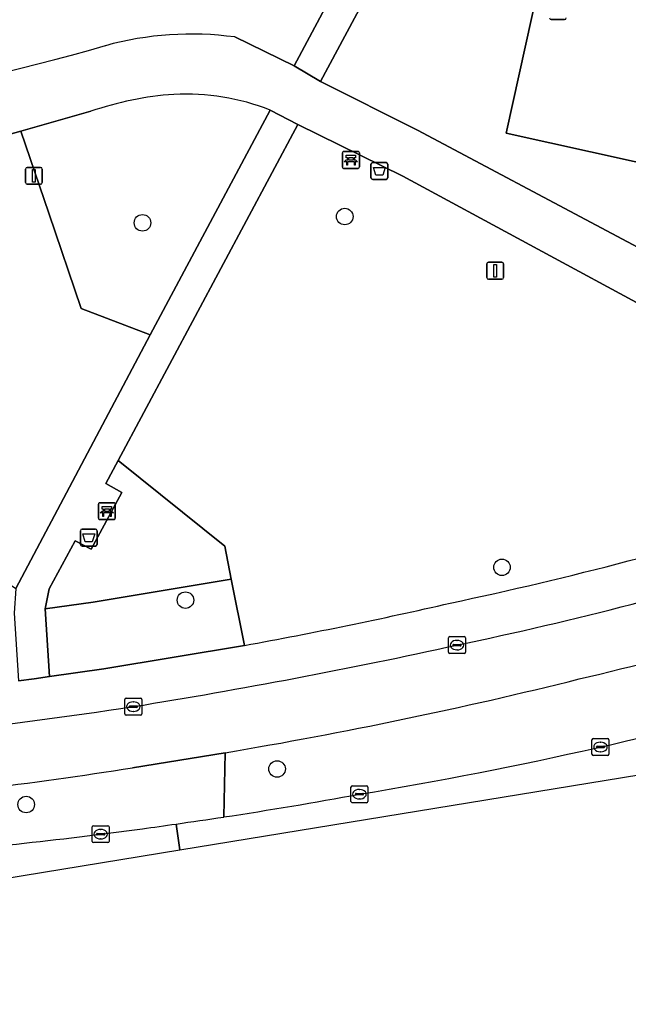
# Model space of a CAD drawing. Extents: x 160455 to 162082, y 388339 to 389736.
# Drawn here: x 161657.1 to 161693.1, y 388341.1 to 388399 of the extents above; entities that cross this region are included whole.
import ezdxf

# ---------------------------------------------------------------- set-up
doc = ezdxf.new("R2010")
doc.units = 0
for name, color, linetype in [('IMGEO_Afvalbak', 7, 'Continuous'), ('IMGEO_Bank', 7, 'Continuous'), ('IMGEO_Berm_groen', 7, 'Continuous'), ('IMGEO_Boom', 7, 'Continuous'), ('IMGEO_Fietspad_gesloten', 7, 'Continuous'), ('IMGEO_Groenvoorziening', 7, 'Continuous'), ('IMGEO_Kolk', 7, 'Continuous'), ('IMGEO_Lichtmast', 7, 'Continuous'), ('IMGEO_Rijbaan_regionaal_gesloten', 7, 'Continuous'), ('IMGEO_Speelvoorziening', 7, 'Continuous'), ('IMGEO_Voetpad_halfverhard', 7, 'Continuous'), ('IMGEO_Voetpad_open', 7, 'Continuous')]:
    doc.layers.add(name, color=color, linetype=linetype)

msp = doc.modelspace()

# ---------------------------------------------------------------- linework, layer by layer
at = {"layer": 'IMGEO_Afvalbak'}
for p, q in [((161677.883, 388389.656), (161677.883, 388390.456)), ((161677.883, 388390.456), (161677.883, 388389.656)), ((161677.983, 388390.556), (161678.773, 388390.556)), ((161678.773, 388390.556), (161677.983, 388390.556)), ((161678.873, 388390.456), (161678.873, 388389.656)), ((161678.873, 388389.656), (161678.873, 388390.456)), ((161678.773, 388389.556), (161677.983, 388389.556)), ((161677.983, 388389.556), (161678.773, 388389.556)), ((161660.701, 388367.97), (161660.701, 388368.77)), ((161660.701, 388368.77), (161660.701, 388367.97)), ((161660.801, 388368.87), (161661.591, 388368.87)), ((161661.591, 388368.87), (161660.801, 388368.87)), ((161661.691, 388368.77), (161661.691, 388367.97)), ((161661.691, 388367.97), (161661.691, 388368.77)), ((161661.591, 388367.87), (161660.801, 388367.87)), ((161660.801, 388367.87), (161661.591, 388367.87))]:
    msp.add_line(p, q, dxfattribs=at)
for points in [[(161678.026, 388390.27), (161678.73, 388390.27), (161678.581, 388389.8), (161678.175, 388389.8), (161678.026, 388390.27)], [(161660.844, 388368.584), (161661.548, 388368.584), (161661.399, 388368.114), (161660.993, 388368.114), (161660.844, 388368.584)]]:
    msp.add_lwpolyline(points, dxfattribs=at)
for centre, start, end in [((161677.983, 388390.456), 90, 180), ((161677.983, 388390.456), 90, 180), ((161678.773, 388390.456), 0, 90), ((161678.773, 388390.456), 360, 90), ((161677.983, 388389.656), 180, 270), ((161677.983, 388389.656), 180, 270), ((161678.773, 388389.656), 270, 0), ((161678.773, 388389.656), 270, 0), ((161660.801, 388368.77), 90, 180), ((161660.801, 388368.77), 90, 180), ((161661.591, 388368.77), 0, 90), ((161661.591, 388368.77), 360, 90), ((161660.801, 388367.97), 180, 270), ((161660.801, 388367.97), 180, 270), ((161661.591, 388367.97), 270, 0), ((161661.591, 388367.97), 270, 0)]:
    msp.add_arc(centre, 0.1, start, end, dxfattribs=at)
at = {"layer": 'IMGEO_Bank'}
for p, q in [((161676.196, 388390.284), (161676.196, 388391.125)), ((161676.196, 388391.125), (161676.196, 388390.284)), ((161676.271, 388391.209), (161677.112, 388391.209)), ((161677.112, 388391.209), (161676.271, 388391.209)), ((161677.196, 388391.134), (161677.196, 388390.293)), ((161677.196, 388390.293), (161677.196, 388391.134)), ((161676.893, 388390.607), (161676.5, 388390.607)), ((161676.505, 388390.715), (161676.505, 388390.821)), ((161676.549, 388390.821), (161676.549, 388390.715)), ((161676.837, 388390.827), (161676.555, 388390.827)), ((161676.555, 388390.709), (161676.837, 388390.709)), ((161676.843, 388390.715), (161676.843, 388390.821)), ((161676.887, 388390.821), (161676.887, 388390.715)), ((161677.121, 388390.209), (161676.28, 388390.209)), ((161676.28, 388390.209), (161677.121, 388390.209)), ((161661.766, 388369.511), (161661.766, 388370.352)), ((161661.766, 388370.352), (161661.766, 388369.511)), ((161661.841, 388370.436), (161662.682, 388370.436)), ((161662.682, 388370.436), (161661.841, 388370.436)), ((161662.766, 388370.361), (161662.766, 388369.52)), ((161662.766, 388369.52), (161662.766, 388370.361)), ((161662.463, 388369.834), (161662.07, 388369.834)), ((161662.075, 388369.942), (161662.075, 388370.048)), ((161662.119, 388370.048), (161662.119, 388369.942)), ((161662.407, 388370.054), (161662.125, 388370.054)), ((161662.125, 388369.936), (161662.407, 388369.936)), ((161662.413, 388369.942), (161662.413, 388370.048)), ((161662.457, 388370.048), (161662.457, 388369.942)), ((161662.691, 388369.436), (161661.85, 388369.436)), ((161661.85, 388369.436), (161662.691, 388369.436))]:
    msp.add_line(p, q, dxfattribs=at)
for points in [[(161676.499, 388390.827), (161676.413, 388390.827), (161676.413, 388390.988), (161676.976, 388390.988), (161676.976, 388390.827), (161676.893, 388390.827)], [(161676.443, 388390.607), (161676.301, 388390.607), (161676.413, 388390.709), (161676.499, 388390.709)], [(161676.493, 388390.6), (161676.493, 388390.393), (161676.45, 388390.393), (161676.45, 388390.6)], [(161676.893, 388390.709), (161676.976, 388390.709), (161677.088, 388390.607), (161676.949, 388390.607)], [(161676.943, 388390.6), (161676.943, 388390.393), (161676.899, 388390.393), (161676.899, 388390.6)], [(161662.069, 388370.054), (161661.983, 388370.054), (161661.983, 388370.215), (161662.546, 388370.215), (161662.546, 388370.054), (161662.463, 388370.054)], [(161662.013, 388369.834), (161661.871, 388369.834), (161661.983, 388369.936), (161662.069, 388369.936)], [(161662.063, 388369.827), (161662.063, 388369.62), (161662.02, 388369.62), (161662.02, 388369.827)], [(161662.463, 388369.936), (161662.546, 388369.936), (161662.658, 388369.834), (161662.519, 388369.834)], [(161662.513, 388369.827), (161662.513, 388369.62), (161662.469, 388369.62), (161662.469, 388369.827)]]:
    msp.add_lwpolyline(points, dxfattribs=at)
for centre, radius, start, end in [((161676.274, 388391.131), 0.0779, 92.4484, 184.28452), ((161676.274, 388391.131), 0.0779, 92.4484, 184.28452), ((161677.118, 388391.131), 0.0779, 2.4484, 94.28452), ((161677.118, 388391.131), 0.0779, 2.4484, 94.28452), ((161676.443, 388390.6), 0.00671, 2.89567, 87.10433), ((161676.5, 388390.6), 0.00671, 92.89567, 177.10433), ((161676.498, 388390.82), 0.00671, 2.89567, 87.10433), ((161676.498, 388390.716), 0.00671, 272.89567, 357.10433), ((161676.555, 388390.82), 0.00671, 92.89567, 177.10433), ((161676.555, 388390.716), 0.00671, 182.89567, 267.10433), ((161676.837, 388390.82), 0.00671, 2.89567, 87.10433), ((161676.837, 388390.716), 0.00671, 272.89567, 357.10433), ((161676.894, 388390.82), 0.00671, 92.89567, 177.10433), ((161676.894, 388390.716), 0.00671, 182.89567, 267.10433), ((161676.892, 388390.6), 0.00671, 2.89567, 87.10433), ((161676.949, 388390.6), 0.00671, 92.89567, 177.10433), ((161676.274, 388390.287), 0.0779, 182.4484, 274.28452), ((161676.274, 388390.287), 0.0779, 182.4484, 274.28452), ((161677.118, 388390.287), 0.0779, 272.4484, 4.28452), ((161677.118, 388390.287), 0.0779, 272.4484, 4.28452), ((161661.844, 388370.358), 0.0779, 92.4484, 184.28452), ((161661.844, 388370.358), 0.0779, 92.4484, 184.28452), ((161662.688, 388370.358), 0.0779, 2.4484, 94.28452), ((161662.688, 388370.358), 0.0779, 2.4484, 94.28452), ((161661.844, 388369.514), 0.0779, 182.4484, 274.28452), ((161661.844, 388369.514), 0.0779, 182.4484, 274.28452), ((161662.013, 388369.827), 0.00671, 2.89567, 87.10433), ((161662.07, 388369.827), 0.00671, 92.89567, 177.10433), ((161662.068, 388370.047), 0.00671, 2.89567, 87.10433), ((161662.068, 388369.943), 0.00671, 272.89567, 357.10433), ((161662.125, 388370.047), 0.00671, 92.89567, 177.10433), ((161662.125, 388369.943), 0.00671, 182.89567, 267.10433), ((161662.407, 388370.047), 0.00671, 2.89567, 87.10433), ((161662.407, 388369.943), 0.00671, 272.89567, 357.10433), ((161662.464, 388370.047), 0.00671, 92.89567, 177.10433), ((161662.464, 388369.943), 0.00671, 182.89567, 267.10433), ((161662.462, 388369.827), 0.00671, 2.89567, 87.10433), ((161662.519, 388369.827), 0.00671, 92.89567, 177.10433), ((161662.688, 388369.514), 0.0779, 272.4484, 4.28452), ((161662.688, 388369.514), 0.0779, 272.4484, 4.28452)]:
    msp.add_arc(centre, radius, start, end, dxfattribs=at)
at = {"layer": 'IMGEO_Berm_groen'}
for points in [[(161661.317, 388393.586), (161657.173, 388392.405), (161658.829, 388387.563), (161660.756, 388381.927), (161664.828, 388380.372), (161671.926, 388393.653)], [(161703.119, 388377.052), (161702.285, 388377.569), (161679.769, 388389.757), (161673.551, 388392.813), (161662.931, 388372.938), (161669.235, 388367.87), (161669.624, 388365.917), (161670.406, 388361.992)], [(161664.828, 388380.372), (161660.756, 388381.927), (161658.829, 388387.563), (161657.173, 388392.405), (161656.475, 388392.206)], [(161637.397, 388357.935), (161637.298, 388361.939), (161637.258, 388363.533), (161640.575, 388367.383), (161652.197, 388368.514), (161656.883, 388365.362), (161664.828, 388380.372)], [(161669.181, 388351.843), (161669.263, 388355.648), (161663.79, 388354.755)], [(161669.263, 388355.648), (161669.181, 388351.843)]]:
    msp.add_lwpolyline(points, dxfattribs=at)
for points in [[(161662.931, 388372.938), (161662.199, 388371.569), (161663.145, 388371.039), (161661.346, 388367.686), (161660.392, 388368.174), (161658.853, 388365.338), (161658.611, 388364.149), (161661.455, 388364.555), (161669.624, 388365.917), (161669.235, 388367.87)], [(161669.624, 388365.917), (161661.455, 388364.555), (161658.611, 388364.149), (161658.882, 388360.147), (161662.083, 388360.604), (161670.406, 388361.992)]]:
    msp.add_lwpolyline(points, close=True, dxfattribs=at)
for centre, radius, start, end in [((161667.602, 388375.377), 19.263, 94.08916, 109.04179), ((161666.947, 388381.185), 13.425, 68.2322, 93.07151), ((161633.136, 388596.583), 237.296, 282.02362, 287.24777), ((161642.059, 388565.057), 210.621, 283.20931, 288.68305), ((161620.974, 388633.192), 275.668, 280.32989, 282.91079), ((161624.364, 388623.523), 271.612, 279.51491, 284.02495), ((161637.387, 388593.951), 244.031, 279.38963, 286.11313), ((161624.31, 388604.37), 252.717, 274.84461, 278.98765), ((161627.308, 388625.667), 277.007, 278.69433, 280.37627), ((161623.758, 388649.683), 301.284, 278.12833, 278.6712), ((161627.603, 388622.798), 274.125, 274.57179, 277.70697), ((161630.339, 388604.052), 255.181, 277.66258, 278.11412)]:
    msp.add_arc(centre, radius, start, end, dxfattribs=at)
at = {"layer": 'IMGEO_Boom'}
for centre in [(161664.372, 388386.99), (161676.331, 388387.361), (161685.627, 388366.614), (161666.912, 388364.672), (161672.33, 388354.684), (161657.495, 388352.581)]:
    msp.add_circle(centre, 0.489, dxfattribs=at)
at = {"layer": 'IMGEO_Fietspad_gesloten'}
for points in [[(161703.621, 388380.238), (161680.637, 388392.468), (161674.906, 388395.354), (161673.344, 388396.275), (161669.828, 388397.983)], [(161656.475, 388392.206), (161657.173, 388392.405), (161661.317, 388393.586)], [(161671.926, 388393.653), (161673.551, 388392.813), (161679.769, 388389.757), (161702.285, 388377.569), (161703.119, 388377.052)], [(161663.79, 388354.755), (161669.263, 388355.648)]]:
    msp.add_lwpolyline(points, dxfattribs=at)
for centre, radius, start, end in [((161667.26, 388379.003), 19.153, 82.29448, 105.38041), ((161619.589, 388547.179), 155.649, 273.69509, 285.88069), ((161667.602, 388375.377), 19.263, 94.08916, 109.04179), ((161666.947, 388381.185), 13.425, 68.2322, 93.07151), ((161634.737, 388591.214), 234.223, 281.88199, 287.08687), ((161642.059, 388565.057), 210.621, 283.20931, 288.68305), ((161606.9, 388709.78), 355.991, 279.20161, 282.33727), ((161624.364, 388623.523), 271.612, 279.51491, 284.02495), ((161612.921, 388697.655), 343.083, 274.6112, 278.53274), ((161624.31, 388604.37), 252.717, 274.84461, 278.98765)]:
    msp.add_arc(centre, radius, start, end, dxfattribs=at)
at = {"layer": 'IMGEO_Groenvoorziening'}
for points in [[(161684.546, 388413.385), (161683.94, 388412.233), (161684.881, 388411.71), (161683.314, 388408.777), (161682.374, 388409.283), (161674.906, 388395.354), (161680.637, 388392.468), (161703.621, 388380.238)], [(161669.828, 388397.983), (161673.344, 388396.275), (161679.559, 388407.948)]]:
    msp.add_lwpolyline(points, dxfattribs=at)
for points in [[(161689.325, 388407.925), (161685.865, 388392.303), (161723.538, 388383.959), (161726.998, 388399.581)], [(161726.998, 388399.581), (161723.538, 388383.959), (161685.865, 388392.303), (161689.325, 388407.925)]]:
    msp.add_lwpolyline(points, close=True, dxfattribs=at)
for centre, radius, start, end in [((161667.26, 388379.003), 19.153, 82.29448, 105.38041), ((161619.589, 388547.179), 155.649, 273.69509, 285.88069)]:
    msp.add_arc(centre, radius, start, end, dxfattribs=at)
at = {"layer": 'IMGEO_Kolk'}
for p, q in [((161682.466, 388361.585), (161682.466, 388362.437)), ((161682.541, 388362.511), (161683.393, 388362.511)), ((161682.725, 388362.005), (161682.725, 388362.017)), ((161683.163, 388361.968), (161682.765, 388361.968)), ((161682.768, 388362.054), (161683.166, 388362.054)), ((161682.954, 388362.291), (161682.979, 388362.291)), ((161683.209, 388362.017), (161683.209, 388362.005)), ((161683.467, 388362.437), (161683.467, 388361.585)), ((161683.393, 388361.511), (161682.541, 388361.511)), ((161682.977, 388361.731), (161682.952, 388361.731)), ((161663.329, 388357.946), (161663.329, 388358.798)), ((161663.404, 388358.872), (161664.256, 388358.872)), ((161663.817, 388358.652), (161663.842, 388358.652)), ((161664.33, 388358.798), (161664.33, 388357.946)), ((161663.588, 388358.366), (161663.588, 388358.378)), ((161664.026, 388358.329), (161663.628, 388358.329)), ((161663.631, 388358.415), (161664.029, 388358.415)), ((161663.84, 388358.092), (161663.815, 388358.092)), ((161664.072, 388358.378), (161664.072, 388358.366)), ((161664.256, 388357.872), (161663.404, 388357.872)), ((161690.949, 388355.558), (161690.949, 388356.41)), ((161691.024, 388356.484), (161691.876, 388356.484)), ((161691.437, 388356.264), (161691.462, 388356.264)), ((161691.95, 388356.41), (161691.95, 388355.558)), ((161691.208, 388355.978), (161691.208, 388355.99)), ((161691.646, 388355.941), (161691.248, 388355.941)), ((161691.251, 388356.027), (161691.649, 388356.027)), ((161691.46, 388355.704), (161691.435, 388355.704)), ((161691.692, 388355.99), (161691.692, 388355.978)), ((161691.876, 388355.484), (161691.024, 388355.484)), ((161676.699, 388352.764), (161676.699, 388353.616)), ((161676.774, 388353.69), (161677.626, 388353.69)), ((161677.187, 388353.47), (161677.212, 388353.47)), ((161677.7, 388353.616), (161677.7, 388352.764)), ((161676.958, 388353.184), (161676.958, 388353.196)), ((161677.396, 388353.147), (161676.998, 388353.147)), ((161677.001, 388353.233), (161677.399, 388353.233)), ((161677.21, 388352.91), (161677.185, 388352.91)), ((161677.442, 388353.196), (161677.442, 388353.184)), ((161677.626, 388352.69), (161676.774, 388352.69)), ((161661.4, 388350.403), (161661.4, 388351.255)), ((161661.475, 388351.329), (161662.327, 388351.329)), ((161661.888, 388351.109), (161661.913, 388351.109)), ((161662.401, 388351.255), (161662.401, 388350.403)), ((161661.659, 388350.823), (161661.659, 388350.835)), ((161662.097, 388350.786), (161661.699, 388350.786)), ((161661.702, 388350.872), (161662.1, 388350.872)), ((161661.911, 388350.549), (161661.886, 388350.549)), ((161662.143, 388350.835), (161662.143, 388350.823)), ((161662.327, 388350.329), (161661.475, 388350.329))]:
    msp.add_line(p, q, dxfattribs=at)
for points in [[(161682.466, 388361.585), (161682.466, 388362.437)], [(161682.541, 388362.511), (161683.393, 388362.511)], [(161683.467, 388362.437), (161683.467, 388361.585)], [(161683.393, 388361.511), (161682.541, 388361.511)], [(161663.329, 388357.946), (161663.329, 388358.798)], [(161663.404, 388358.872), (161664.256, 388358.872)], [(161664.33, 388358.798), (161664.33, 388357.946)], [(161664.256, 388357.872), (161663.404, 388357.872)], [(161690.949, 388355.558), (161690.949, 388356.41)], [(161691.024, 388356.484), (161691.876, 388356.484)], [(161691.95, 388356.41), (161691.95, 388355.558)], [(161691.876, 388355.484), (161691.024, 388355.484)], [(161676.699, 388352.764), (161676.699, 388353.616)], [(161676.774, 388353.69), (161677.626, 388353.69)], [(161677.7, 388353.616), (161677.7, 388352.764)], [(161677.626, 388352.69), (161676.774, 388352.69)], [(161661.4, 388350.403), (161661.4, 388351.255)], [(161661.475, 388351.329), (161662.327, 388351.329)], [(161662.401, 388351.255), (161662.401, 388350.403)], [(161662.327, 388350.329), (161661.475, 388350.329)]]:
    msp.add_lwpolyline(points, dxfattribs=at)
for centre, radius, start, end in [((161682.543, 388362.435), 0.0765, 91.55205, 178.44795), ((161682.543, 388362.435), 0.0765, 91.55205, 178.44795), ((161682.765, 388362.014), 0.0403, 85.87752, 175.75265), ((161682.762, 388362.004), 0.0366, 178.93798, 274.71019), ((161683.166, 388362.011), 0.043, 264.86636, 352.45326), ((161683.17, 388362.016), 0.0386, 1.73085, 96.63898), ((161683.391, 388362.435), 0.0765, 1.55205, 88.44795), ((161683.391, 388362.435), 0.0765, 1.55205, 88.44795), ((161682.543, 388361.587), 0.0765, 181.55205, 268.44795), ((161682.543, 388361.587), 0.0765, 181.55205, 268.44795), ((161683.391, 388361.587), 0.0765, 271.55205, 358.44795), ((161683.391, 388361.587), 0.0765, 271.55205, 358.44795), ((161663.406, 388358.796), 0.0765, 91.55205, 178.44795), ((161663.406, 388358.796), 0.0765, 91.55205, 178.44795), ((161664.254, 388358.796), 0.0765, 1.55205, 88.44795), ((161664.254, 388358.796), 0.0765, 1.55205, 88.44795), ((161663.406, 388357.948), 0.0765, 181.55205, 268.44795), ((161663.406, 388357.948), 0.0765, 181.55205, 268.44795), ((161663.628, 388358.375), 0.0403, 85.87752, 175.75265), ((161663.625, 388358.365), 0.0366, 178.93798, 274.71019), ((161664.029, 388358.372), 0.043, 264.86636, 352.45326), ((161664.033, 388358.377), 0.0386, 1.73085, 96.63898), ((161664.254, 388357.948), 0.0765, 271.55205, 358.44795), ((161664.254, 388357.948), 0.0765, 271.55205, 358.44795), ((161691.026, 388356.408), 0.0765, 91.55205, 178.44795), ((161691.026, 388356.408), 0.0765, 91.55205, 178.44795), ((161691.874, 388356.408), 0.0765, 1.55205, 88.44795), ((161691.874, 388356.408), 0.0765, 1.55205, 88.44795), ((161691.248, 388355.987), 0.0403, 85.87752, 175.75265), ((161691.245, 388355.977), 0.0366, 178.93798, 274.71019), ((161691.649, 388355.984), 0.043, 264.86636, 352.45326), ((161691.653, 388355.989), 0.0386, 1.73085, 96.63898), ((161691.026, 388355.56), 0.0765, 181.55205, 268.44795), ((161691.026, 388355.56), 0.0765, 181.55205, 268.44795), ((161691.874, 388355.56), 0.0765, 271.55205, 358.44795), ((161691.874, 388355.56), 0.0765, 271.55205, 358.44795), ((161676.776, 388353.614), 0.0765, 91.55205, 178.44795), ((161676.776, 388353.614), 0.0765, 91.55205, 178.44795), ((161677.624, 388353.614), 0.0765, 1.55205, 88.44795), ((161677.624, 388353.614), 0.0765, 1.55205, 88.44795), ((161676.776, 388352.766), 0.0765, 181.55205, 268.44795), ((161676.776, 388352.766), 0.0765, 181.55205, 268.44795), ((161676.998, 388353.193), 0.0403, 85.87752, 175.75265), ((161676.995, 388353.183), 0.0366, 178.93798, 274.71019), ((161677.399, 388353.19), 0.043, 264.86636, 352.45326), ((161677.403, 388353.195), 0.0386, 1.73085, 96.63898), ((161677.624, 388352.766), 0.0765, 271.55205, 358.44795), ((161677.624, 388352.766), 0.0765, 271.55205, 358.44795), ((161661.477, 388351.253), 0.0765, 91.55205, 178.44795), ((161661.477, 388351.253), 0.0765, 91.55205, 178.44795), ((161662.325, 388351.253), 0.0765, 1.55205, 88.44795), ((161662.325, 388351.253), 0.0765, 1.55205, 88.44795), ((161661.477, 388350.405), 0.0765, 181.55205, 268.44795), ((161661.477, 388350.405), 0.0765, 181.55205, 268.44795), ((161661.699, 388350.832), 0.0403, 85.87752, 175.75265), ((161661.696, 388350.822), 0.0366, 178.93798, 274.71019), ((161662.1, 388350.829), 0.043, 264.86636, 352.45326), ((161662.104, 388350.834), 0.0386, 1.73085, 96.63898), ((161662.325, 388350.405), 0.0765, 271.55205, 358.44795), ((161662.325, 388350.405), 0.0765, 271.55205, 358.44795)]:
    msp.add_arc(centre, radius, start, end, dxfattribs=at)
for centre, major_axis, ratio, start_param, end_param in [((161682.953, 388362.011), (-0.387, 0.002), 0.722429, 4.712389, 7.853982), ((161682.978, 388362.011), (-0.39, 0.002), 0.717154, 1.570796, 4.712389), ((161663.816, 388358.372), (-0.387, 0.002), 0.722429, 4.712389, 7.853982), ((161663.841, 388358.372), (-0.39, 0.002), 0.717154, 1.570796, 4.712389), ((161691.436, 388355.984), (-0.387, 0.002), 0.722429, 4.712389, 7.853982), ((161691.461, 388355.984), (-0.39, 0.002), 0.717154, 1.570796, 4.712389), ((161677.186, 388353.19), (-0.387, 0.002), 0.722429, 4.712389, 7.853982), ((161677.211, 388353.19), (-0.39, 0.002), 0.717154, 1.570796, 4.712389), ((161661.887, 388350.829), (-0.387, 0.002), 0.722429, 4.712389, 7.853982), ((161661.912, 388350.829), (-0.39, 0.002), 0.717154, 1.570796, 4.712389)]:
    msp.add_ellipse(centre, major_axis=major_axis, ratio=ratio, start_param=start_param, end_param=end_param, dxfattribs=at)
at = {"layer": 'IMGEO_Lichtmast'}
for p, q in [((161657.457, 388389.373), (161657.457, 388390.173)), ((161657.457, 388390.173), (161657.457, 388389.373)), ((161657.557, 388390.273), (161658.347, 388390.273)), ((161658.347, 388390.273), (161657.557, 388390.273)), ((161658.447, 388390.173), (161658.447, 388389.373)), ((161658.447, 388389.373), (161658.447, 388390.173)), ((161658.347, 388389.273), (161657.557, 388389.273)), ((161657.557, 388389.273), (161658.347, 388389.273)), ((161684.73, 388383.756), (161684.73, 388384.556)), ((161684.73, 388384.556), (161684.73, 388383.756)), ((161684.83, 388384.656), (161685.62, 388384.656)), ((161685.62, 388384.656), (161684.83, 388384.656)), ((161685.72, 388384.556), (161685.72, 388383.756)), ((161685.72, 388383.756), (161685.72, 388384.556)), ((161685.62, 388383.656), (161684.83, 388383.656)), ((161684.83, 388383.656), (161685.62, 388383.656))]:
    msp.add_line(p, q, dxfattribs=at)
for points in [[(161657.877, 388390.148), (161658.027, 388390.148), (161658.027, 388389.398), (161657.877, 388389.398), (161657.877, 388390.148)], [(161685.15, 388384.531), (161685.3, 388384.531), (161685.3, 388383.781), (161685.15, 388383.781), (161685.15, 388384.531)]]:
    msp.add_lwpolyline(points, dxfattribs=at)
for centre, start, end in [((161657.557, 388390.173), 90, 180), ((161657.557, 388390.173), 90, 180), ((161658.347, 388390.173), 0, 90), ((161658.347, 388390.173), 360, 90), ((161657.557, 388389.373), 180, 270), ((161657.557, 388389.373), 180, 270), ((161658.347, 388389.373), 270, 0), ((161658.347, 388389.373), 270, 0), ((161684.83, 388384.556), 90, 180), ((161684.83, 388384.556), 90, 180), ((161685.62, 388384.556), 0, 90), ((161685.62, 388384.556), 360, 90), ((161684.83, 388383.756), 180, 270), ((161684.83, 388383.756), 180, 270), ((161685.62, 388383.756), 270, 0), ((161685.62, 388383.756), 270, 0)]:
    msp.add_arc(centre, 0.1, start, end, dxfattribs=at)
at = {"layer": 'IMGEO_Rijbaan_regionaal_gesloten'}
for points in [[(161666.357, 388351.426), (161666.576, 388349.892), (161710.851, 388357.138)], [(161666.576, 388349.892), (161666.357, 388351.426)], [(161341.848, 388343.942), (161320.186, 388343.251), (161320.066, 388343.246), (161319.969, 388341.111), (161340.963, 388342.346), (161621.218, 388342.469), (161666.576, 388349.892)]]:
    msp.add_lwpolyline(points, dxfattribs=at)
for centre, radius, start, end in [((161637.387, 388593.951), 244.031, 279.38963, 286.11313), ((161627.308, 388625.667), 277.007, 278.69433, 280.37627), ((161623.758, 388649.683), 301.284, 278.12833, 278.6712), ((161627.603, 388622.798), 274.125, 274.57179, 277.70697), ((161630.339, 388604.052), 255.181, 277.66258, 278.11412)]:
    msp.add_arc(centre, radius, start, end, dxfattribs=at)
at = {"layer": 'IMGEO_Speelvoorziening'}
for p, q in [((161689.328, 388399.013), (161688.538, 388399.013)), ((161688.538, 388399.013), (161689.328, 388399.013))]:
    msp.add_line(p, q, dxfattribs=at)
for centre, start, end in [((161688.538, 388399.113), 180, 270), ((161688.538, 388399.113), 180, 270), ((161689.328, 388399.113), 270, 0), ((161689.328, 388399.113), 270, 0)]:
    msp.add_arc(centre, 0.1, start, end, dxfattribs=at)
at = {"layer": 'IMGEO_Voetpad_halfverhard'}
msp.add_lwpolyline([(161683.125, 388414.589), (161682.411, 388413.279), (161682.309, 388413.05), (161679.618, 388408.03), (161679.559, 388407.948), (161673.344, 388396.275), (161674.906, 388395.354), (161682.374, 388409.283), (161683.314, 388408.777), (161684.881, 388411.71), (161683.94, 388412.233), (161684.546, 388413.385)], dxfattribs=at)
msp.add_lwpolyline([(161664.828, 388380.372), (161656.883, 388365.362), (161656.783, 388363.895), (161657.039, 388359.9), (161657.961, 388360.022), (161658.882, 388360.147), (161658.611, 388364.149), (161658.853, 388365.338), (161660.392, 388368.174), (161661.346, 388367.686), (161663.145, 388371.039), (161662.199, 388371.569), (161662.931, 388372.938), (161673.551, 388392.813), (161671.926, 388393.653)], close=True, dxfattribs=at)
at = {"layer": 'IMGEO_Voetpad_open'}
msp.add_lwpolyline([(161670.406, 388361.992), (161662.083, 388360.604), (161658.882, 388360.147), (161657.961, 388360.022), (161657.039, 388359.9)], dxfattribs=at)
for centre, radius, start, end in [((161633.136, 388596.583), 237.296, 282.02362, 287.24777), ((161634.737, 388591.214), 234.223, 281.88199, 287.08687), ((161620.974, 388633.192), 275.668, 280.32989, 282.91079), ((161606.9, 388709.78), 355.991, 279.20161, 282.33727), ((161612.921, 388697.655), 343.083, 274.6112, 278.53274)]:
    msp.add_arc(centre, radius, start, end, dxfattribs=at)

doc.saveas('drawing.dxf')
